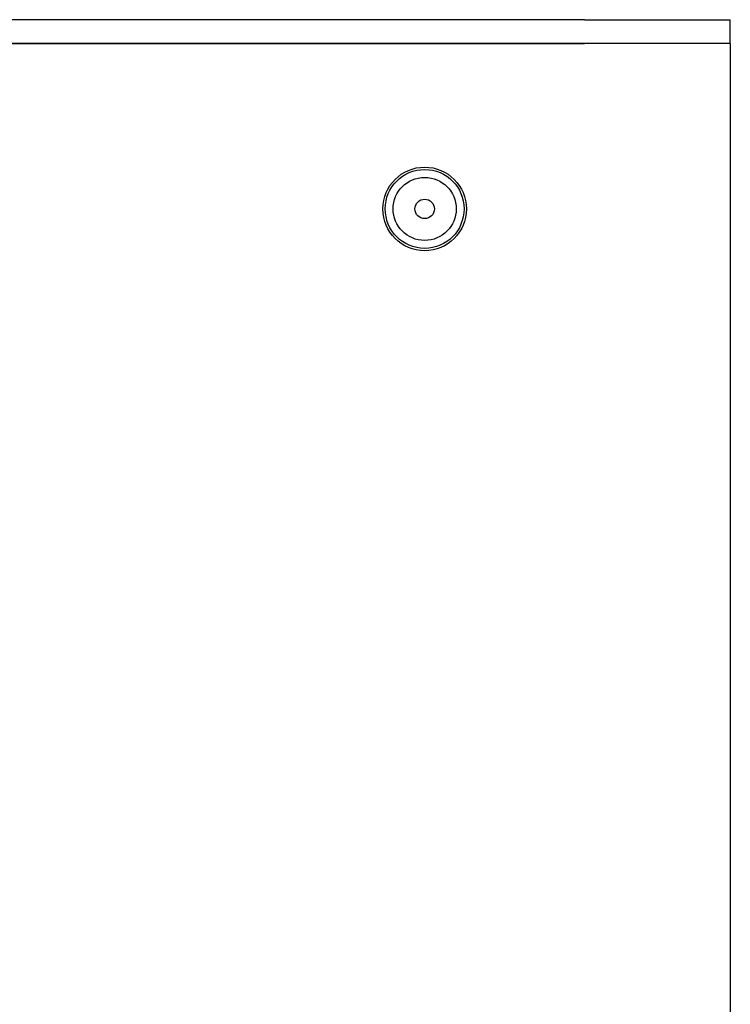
# Model space of a CAD drawing. Extents: x 1107 to 4046, y 937 to 3355.
# Tile 860 of 861: x 3129 to 3219, y 2639 to 2764. Entities that reach past the tile are written whole.
import ezdxf

# ---------------------------------------------------------------- set-up
doc = ezdxf.new("R2010")
doc.units = 0
doc.layers.add('KF_VIDA_L___C_LEFT', color=7, linetype='CONTINUOUS')

# ---------------------------------------------------------------- blocks, each defined once
blk = doc.blocks.new('KF_VIDA_L___C_LEFT')
at = {"layer": 'KF_VIDA_L___C_LEFT'}
for p, q in [((311.5, 1075), (53.5, 1075)), ((311.5, 1075), (330, 1075)), ((330, 1072), (330, 1075)), ((311.5, 1072), (53.5, 1072)), ((139.5, 1072), (311.5, 1072)), ((330, 1072), (311.5, 1072)), ((330, 1072), (311.5, 1072)), ((330, 1072), (330, 941.6789))]:
    blk.add_line(p, q, dxfattribs=at)
for radius in [5.3, 5, 4, 1.2295]:
    blk.add_circle((291.25, 1051), radius, dxfattribs=at)

msp = doc.modelspace()

# ---------------------------------------------------------------- block references
at = {"layer": 'KF_VIDA_L___C_LEFT'}
msp.add_blockref('KF_VIDA_L___C_LEFT', (2889.3, 1689.21), dxfattribs=at)

doc.saveas('drawing.dxf')
